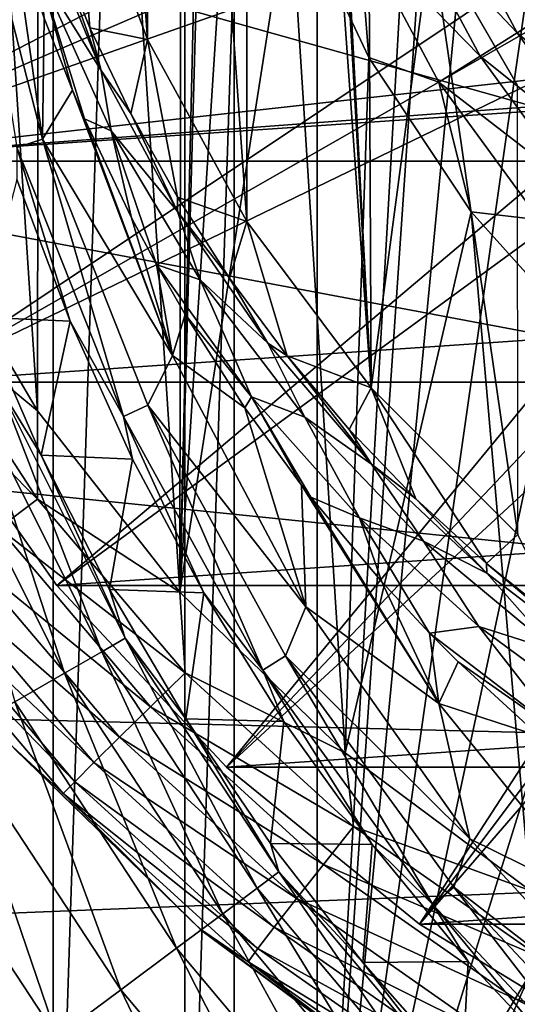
# Model space of a CAD drawing. Header units: millimetres. Extents: x -60 to 60, y -60 to 60.
# Tile 301 of 367: x 48.86 to 49.93, y -3.4 to -1.27. Entities that reach past the tile are written whole.
import ezdxf

# ---------------------------------------------------------------- set-up
doc = ezdxf.new("R2010")
doc.units = ezdxf.units.MM
doc.header["$LTSCALE"] = 81.481481
for name, color, linetype in [('142', 7, 'CONTINUOUS'), ('144', 7, 'CONTINUOUS'), ('184', 7, 'CONTINUOUS'), ('186', 7, 'CONTINUOUS'), ('191', 7, 'CONTINUOUS'), ('193', 7, 'CONTINUOUS'), ('209', 7, 'CONTINUOUS'), ('229', 7, 'CONTINUOUS'), ('233', 7, 'CONTINUOUS'), ('236', 7, 'CONTINUOUS'), ('239', 7, 'CONTINUOUS'), ('241', 7, 'CONTINUOUS'), ('3', 7, 'CONTINUOUS'), ('325', 7, 'CONTINUOUS'), ('328', 7, 'CONTINUOUS'), ('329', 7, 'CONTINUOUS'), ('87', 7, 'CONTINUOUS')]:
    doc.layers.add(name, color=color, linetype=linetype)

msp = doc.modelspace()

# ---------------------------------------------------------------- linework, layer by layer
at = {"layer": '142', "color": 7, "linetype": 'Continuous', "true_color": 0xf5f5f5}
for points in [[(49.1326, 1.3095, 16.8), (49.3482, -1.7042, 16.8), (49.3482, 1.7042, 16.8), (49.1326, 1.3095, 16.8)], [(49.3482, 1.7042, 16.8), (49.6177, -2.0643, 16.8), (49.5, 0, 16.8), (49.3482, 1.7042, 16.8)], [(49.3482, -1.7042, 16.8), (49.6177, -2.0643, 16.8), (49.3482, 1.7042, 16.8), (49.3482, -1.7042, 16.8)], [(48.9755, 0.8881, 16.8), (49.1326, -1.3095, 16.8), (49.1326, 1.3095, 16.8), (48.9755, 0.8881, 16.8)], [(49.1326, -1.3095, 16.8), (49.3482, -1.7042, 16.8), (49.1326, 1.3095, 16.8), (49.1326, -1.3095, 16.8)], [(48.9755, -0.8881, 16.8), (49.1326, -1.3095, 16.8), (48.9755, 0.8881, 16.8), (48.9755, -0.8881, 16.8)], [(49.5, 0, 16.8), (49.6177, -2.0643, 16.8), (49.5279, -0.3726, 16.8), (49.5, 0, 16.8)], [(49.5279, -0.3726, 16.8), (49.6177, -2.0643, 16.8), (49.6111, -0.7369, 16.8), (49.5279, -0.3726, 16.8)], [(49.6111, -0.7369, 16.8), (49.6177, -2.0643, 16.8), (49.7476, -1.0847, 16.8), (49.6111, -0.7369, 16.8)], [(49.6177, -2.0643, 16.8), (49.9357, -2.3823, 16.8), (49.7476, -1.0847, 16.8), (49.6177, -2.0643, 16.8)], [(49.7476, -1.0847, 16.8), (49.9357, -2.3823, 16.8), (49.9344, -1.4083, 16.8), (49.7476, -1.0847, 16.8)]]:
    msp.add_3dface(points, dxfattribs=at)
at = {"layer": '144', "color": 7, "linetype": 'Continuous', "true_color": 0xf5f5f5}
for points in [[(49.0074, -1.284, 13.816), (48.9755, -0.8881, 16.8), (48.9317, -1.0953, 13.7734), (49.0074, -1.284, 13.816)], [(49.1326, -1.3095, 16.8), (48.9755, -0.8881, 16.8), (49.0074, -1.284, 13.816), (49.1326, -1.3095, 16.8)], [(49.0961, -1.47, 13.8624), (49.1326, -1.3095, 16.8), (49.0074, -1.284, 13.816), (49.0961, -1.47, 13.8624)], [(49.1973, -1.6515, 13.9113), (49.1326, -1.3095, 16.8), (49.0961, -1.47, 13.8624), (49.1973, -1.6515, 13.9113)], [(49.3482, -1.7042, 16.8), (49.1326, -1.3095, 16.8), (49.1973, -1.6515, 13.9113), (49.3482, -1.7042, 16.8)], [(49.3105, -1.827, 13.9618), (49.3482, -1.7042, 16.8), (49.1973, -1.6515, 13.9113), (49.3105, -1.827, 13.9618)], [(49.435, -1.995, 14.0128), (49.3482, -1.7042, 16.8), (49.3105, -1.827, 13.9618), (49.435, -1.995, 14.0128)], [(49.6177, -2.0643, 16.8), (49.3482, -1.7042, 16.8), (49.435, -1.995, 14.0128), (49.6177, -2.0643, 16.8)], [(49.5698, -2.1546, 14.0634), (49.6177, -2.0643, 16.8), (49.435, -1.995, 14.0128), (49.5698, -2.1546, 14.0634)], [(49.7142, -2.3048, 14.1131), (49.6177, -2.0643, 16.8), (49.5698, -2.1546, 14.0634), (49.7142, -2.3048, 14.1131)], [(49.8674, -2.445, 14.1612), (49.6177, -2.0643, 16.8), (49.7142, -2.3048, 14.1131), (49.8674, -2.445, 14.1612)], [(49.9357, -2.3823, 16.8), (49.6177, -2.0643, 16.8), (49.8674, -2.445, 14.1612), (49.9357, -2.3823, 16.8)], [(50.0284, -2.5746, 14.2073), (49.9357, -2.3823, 16.8), (49.8674, -2.445, 14.1612), (50.0284, -2.5746, 14.2073)]]:
    msp.add_3dface(points, dxfattribs=at)
at = {"layer": '184', "color": 7, "linetype": 'Continuous', "true_color": 0xf5f5f5}
for points in [[(48.8491, -1.6127, 13.0175), (48.7723, -1.9114, 2.9825), (48.9648, -1.92, 13.0175), (48.8491, -1.6127, 13.0175)], [(48.7723, -1.9114, 2.9825), (48.9019, -2.2108, 2.9825), (48.9648, -1.92, 13.0175), (48.7723, -1.9114, 2.9825)], [(48.9648, -1.92, 13.0175), (48.9019, -2.2108, 2.9825), (49.1003, -2.219, 13.0175), (48.9648, -1.92, 13.0175)], [(48.9019, -2.2108, 2.9825), (49.0499, -2.5014, 2.9825), (49.1003, -2.219, 13.0175), (48.9019, -2.2108, 2.9825)], [(49.1003, -2.219, 13.0175), (49.0499, -2.5014, 2.9825), (49.255, -2.5086, 13.0175), (49.1003, -2.219, 13.0175)], [(49.0499, -2.5014, 2.9825), (49.216, -2.7822, 2.9825), (49.255, -2.5086, 13.0175), (49.0499, -2.5014, 2.9825)], [(49.255, -2.5086, 13.0175), (49.216, -2.7822, 2.9825), (49.4284, -2.7874, 13.0175), (49.255, -2.5086, 13.0175)], [(49.216, -2.7822, 2.9825), (49.3993, -3.052, 2.9825), (49.4284, -2.7874, 13.0175), (49.216, -2.7822, 2.9825)], [(49.4284, -2.7874, 13.0175), (49.3993, -3.052, 2.9825), (49.6196, -3.0542, 13.0175), (49.4284, -2.7874, 13.0175)], [(49.3993, -3.052, 2.9825), (49.5993, -3.3097, 2.9825), (49.6196, -3.0542, 13.0175), (49.3993, -3.052, 2.9825)], [(49.6196, -3.0542, 13.0175), (49.5993, -3.3097, 2.9825), (49.8279, -3.308, 13.0175), (49.6196, -3.0542, 13.0175)], [(49.5993, -3.3097, 2.9825), (49.815, -3.5544, 2.9825), (49.8279, -3.308, 13.0175), (49.5993, -3.3097, 2.9825)], [(49.8279, -3.308, 13.0175), (49.815, -3.5544, 2.9825), (50.0523, -3.5477, 13.0175), (49.8279, -3.308, 13.0175)]]:
    msp.add_3dface(points, dxfattribs=at)
at = {"layer": '186', "color": 7, "linetype": 'Continuous', "true_color": 0xf5f5f5}
for points in [[(48.9019, -2.2108, 2.9825), (48.7723, -1.9114, 2.9825), (48.8122, -2.0652, 2.7911), (48.9019, -2.2108, 2.9825)], [(48.7583, -2.0885, 2.6061), (49.0335, -2.6365, 2.6061), (48.8122, -2.0652, 2.7911), (48.7583, -2.0885, 2.6061)], [(48.8122, -2.0652, 2.7911), (49.0335, -2.6365, 2.6061), (49.0844, -2.6071, 2.7911), (48.8122, -2.0652, 2.7911)], [(48.9019, -2.2108, 2.9825), (48.8122, -2.0652, 2.7911), (49.0844, -2.6071, 2.7911), (48.9019, -2.2108, 2.9825)], [(48.6725, -2.1255, 2.436), (48.9526, -2.6832, 2.436), (48.7583, -2.0885, 2.6061), (48.6725, -2.1255, 2.436)], [(48.7583, -2.0885, 2.6061), (48.9526, -2.6832, 2.436), (49.0335, -2.6365, 2.6061), (48.7583, -2.0885, 2.6061)], [(48.6725, -2.1255, 2.436), (48.8448, -2.7454, 2.2872), (48.9526, -2.6832, 2.436), (48.6725, -2.1255, 2.436)], [(49.0499, -2.5014, 2.9825), (48.9019, -2.2108, 2.9825), (49.0844, -2.6071, 2.7911), (49.0499, -2.5014, 2.9825)], [(49.216, -2.7822, 2.9825), (49.0499, -2.5014, 2.9825), (49.0844, -2.6071, 2.7911), (49.216, -2.7822, 2.9825)], [(49.0335, -2.6365, 2.6061), (49.3704, -3.1488, 2.6061), (49.0844, -2.6071, 2.7911), (49.0335, -2.6365, 2.6061)], [(49.0844, -2.6071, 2.7911), (49.3704, -3.1488, 2.6061), (49.4176, -3.1137, 2.7911), (49.0844, -2.6071, 2.7911)], [(49.216, -2.7822, 2.9825), (49.0844, -2.6071, 2.7911), (49.4176, -3.1137, 2.7911), (49.216, -2.7822, 2.9825)], [(48.9526, -2.6832, 2.436), (49.2955, -3.2046, 2.436), (49.0335, -2.6365, 2.6061), (48.9526, -2.6832, 2.436)], [(49.0335, -2.6365, 2.6061), (49.2955, -3.2046, 2.436), (49.3704, -3.1488, 2.6061), (49.0335, -2.6365, 2.6061)], [(48.8448, -2.7454, 2.2872), (49.1957, -3.2789, 2.2872), (48.9526, -2.6832, 2.436), (48.8448, -2.7454, 2.2872)], [(48.9526, -2.6832, 2.436), (49.1957, -3.2789, 2.2872), (49.2955, -3.2046, 2.436), (48.9526, -2.6832, 2.436)], [(48.7141, -2.8209, 2.1651), (49.0746, -3.369, 2.1651), (48.8448, -2.7454, 2.2872), (48.7141, -2.8209, 2.1651)], [(48.8448, -2.7454, 2.2872), (49.0746, -3.369, 2.1651), (49.1957, -3.2789, 2.2872), (48.8448, -2.7454, 2.2872)], [(49.3993, -3.052, 2.9825), (49.216, -2.7822, 2.9825), (49.4176, -3.1137, 2.7911), (49.3993, -3.052, 2.9825)], [(48.5655, -2.9067, 2.0745), (48.937, -3.4715, 2.0745), (48.7141, -2.8209, 2.1651), (48.5655, -2.9067, 2.0745)], [(48.7141, -2.8209, 2.1651), (48.937, -3.4715, 2.0745), (49.0746, -3.369, 2.1651), (48.7141, -2.8209, 2.1651)], [(48.5655, -2.9067, 2.0745), (48.7879, -3.5825, 2.0188), (48.937, -3.4715, 2.0745), (48.5655, -2.9067, 2.0745)], [(49.5993, -3.3097, 2.9825), (49.3993, -3.052, 2.9825), (49.4176, -3.1137, 2.7911), (49.5993, -3.3097, 2.9825)], [(49.3704, -3.1488, 2.6061), (49.7646, -3.6185, 2.6061), (49.4176, -3.1137, 2.7911), (49.3704, -3.1488, 2.6061)], [(49.4176, -3.1137, 2.7911), (49.7646, -3.6185, 2.6061), (49.8073, -3.5782, 2.7911), (49.4176, -3.1137, 2.7911)], [(49.5993, -3.3097, 2.9825), (49.4176, -3.1137, 2.7911), (49.8073, -3.5782, 2.7911), (49.5993, -3.3097, 2.9825)], [(49.2955, -3.2046, 2.436), (49.6967, -3.6826, 2.436), (49.3704, -3.1488, 2.6061), (49.2955, -3.2046, 2.436)], [(49.3704, -3.1488, 2.6061), (49.6967, -3.6826, 2.436), (49.7646, -3.6185, 2.6061), (49.3704, -3.1488, 2.6061)], [(49.1957, -3.2789, 2.2872), (49.6061, -3.768, 2.2872), (49.2955, -3.2046, 2.436), (49.1957, -3.2789, 2.2872)], [(49.2955, -3.2046, 2.436), (49.6061, -3.768, 2.2872), (49.6967, -3.6826, 2.436), (49.2955, -3.2046, 2.436)], [(49.0746, -3.369, 2.1651), (49.4964, -3.8716, 2.1651), (49.1957, -3.2789, 2.2872), (49.0746, -3.369, 2.1651)], [(49.1957, -3.2789, 2.2872), (49.4964, -3.8716, 2.1651), (49.6061, -3.768, 2.2872), (49.1957, -3.2789, 2.2872)], [(49.815, -3.5544, 2.9825), (49.5993, -3.3097, 2.9825), (49.8073, -3.5782, 2.7911), (49.815, -3.5544, 2.9825)], [(48.937, -3.4715, 2.0745), (49.3715, -3.9893, 2.0745), (49.0746, -3.369, 2.1651), (48.937, -3.4715, 2.0745)], [(49.0746, -3.369, 2.1651), (49.3715, -3.9893, 2.0745), (49.4964, -3.8716, 2.1651), (49.0746, -3.369, 2.1651)]]:
    msp.add_3dface(points, dxfattribs=at)
at = {"layer": '191', "color": 7, "linetype": 'Continuous', "true_color": 0xf5f5f5}
for points in [[(48.9051, -1.5255, 13.3939), (48.8368, -1.0439, 13.5121), (48.751, -0.925, 13.3939), (48.9051, -1.5255, 13.3939)], [(48.9051, -1.5255, 13.3939), (48.751, -0.925, 13.3939), (48.8492, -1.5436, 13.2089), (48.9051, -1.5255, 13.3939)], [(48.9088, -1.263, 13.5411), (48.8368, -1.0439, 13.5121), (48.9051, -1.5255, 13.3939), (48.9088, -1.263, 13.5411)], [(48.9696, -1.4196, 13.564), (48.9088, -1.263, 13.5411), (48.9051, -1.5255, 13.3939), (48.9696, -1.4196, 13.564)], [(49.1866, -1.9943, 13.564), (48.9696, -1.4196, 13.564), (48.9051, -1.5255, 13.3939), (49.1866, -1.9943, 13.564)], [(48.9696, -1.4196, 13.564), (49.1866, -1.9943, 13.564), (48.9958, -1.4813, 13.5734), (48.9696, -1.4196, 13.564)], [(48.9958, -1.4813, 13.5734), (49.1866, -1.9943, 13.564), (49.0978, -1.6961, 13.6082), (48.9958, -1.4813, 13.5734)], [(49.0802, -2.1269, 13.2089), (48.9051, -1.5255, 13.3939), (48.8492, -1.5436, 13.2089), (49.0802, -2.1269, 13.2089)], [(49.1333, -2.1018, 13.3939), (49.1866, -1.9943, 13.564), (48.9051, -1.5255, 13.3939), (49.1333, -2.1018, 13.3939)], [(49.1333, -2.1018, 13.3939), (48.9051, -1.5255, 13.3939), (49.0802, -2.1269, 13.2089), (49.1333, -2.1018, 13.3939)], [(48.8491, -1.6127, 13.0175), (48.9648, -1.92, 13.0175), (48.8492, -1.5436, 13.2089), (48.8491, -1.6127, 13.0175)], [(48.9648, -1.92, 13.0175), (49.0802, -2.1269, 13.2089), (48.8492, -1.5436, 13.2089), (48.9648, -1.92, 13.0175)], [(49.0978, -1.6961, 13.6082), (49.1866, -1.9943, 13.564), (49.1517, -1.7971, 13.6254), (49.0978, -1.6961, 13.6082)], [(49.1517, -1.7971, 13.6254), (49.1866, -1.9943, 13.564), (49.214, -1.9055, 13.6444), (49.1517, -1.7971, 13.6254)], [(48.9648, -1.92, 13.0175), (49.1003, -2.219, 13.0175), (49.0802, -2.1269, 13.2089), (48.9648, -1.92, 13.0175)], [(49.214, -1.9055, 13.6444), (49.1866, -1.9943, 13.564), (49.3438, -2.1077, 13.6811), (49.214, -1.9055, 13.6444)], [(49.4757, -2.5388, 13.564), (49.1866, -1.9943, 13.564), (49.1333, -2.1018, 13.3939), (49.4757, -2.5388, 13.564)], [(49.1866, -1.9943, 13.564), (49.4757, -2.5388, 13.564), (49.3438, -2.1077, 13.6811), (49.1866, -1.9943, 13.564)], [(49.3824, -2.6766, 13.2089), (49.1333, -2.1018, 13.3939), (49.0802, -2.1269, 13.2089), (49.3824, -2.6766, 13.2089)], [(49.432, -2.6451, 13.3939), (49.4757, -2.5388, 13.564), (49.1333, -2.1018, 13.3939), (49.432, -2.6451, 13.3939)], [(49.432, -2.6451, 13.3939), (49.1333, -2.1018, 13.3939), (49.3824, -2.6766, 13.2089), (49.432, -2.6451, 13.3939)], [(49.3438, -2.1077, 13.6811), (49.4757, -2.5388, 13.564), (49.4661, -2.2753, 13.7128), (49.3438, -2.1077, 13.6811)], [(49.1003, -2.219, 13.0175), (49.255, -2.5086, 13.0175), (49.0802, -2.1269, 13.2089), (49.1003, -2.219, 13.0175)], [(49.255, -2.5086, 13.0175), (49.3824, -2.6766, 13.2089), (49.0802, -2.1269, 13.2089), (49.255, -2.5086, 13.0175)], [(49.4661, -2.2753, 13.7128), (49.4757, -2.5388, 13.564), (49.7644, -2.7483, 13.7128), (49.4661, -2.2753, 13.7128)], [(49.4661, -2.2753, 13.7128), (49.7644, -2.7483, 13.7128), (49.4863, -2.3012, 13.7178), (49.4661, -2.2753, 13.7128)], [(49.4863, -2.3012, 13.7178), (49.7644, -2.7483, 13.7128), (49.6407, -2.4849, 13.7537), (49.4863, -2.3012, 13.7178)], [(49.6407, -2.4849, 13.7537), (49.7644, -2.7483, 13.7128), (49.7442, -2.5959, 13.7759), (49.6407, -2.4849, 13.7537)], [(49.255, -2.5086, 13.0175), (49.4284, -2.7874, 13.0175), (49.3824, -2.6766, 13.2089), (49.255, -2.5086, 13.0175)], [(49.8316, -3.0422, 13.564), (49.4757, -2.5388, 13.564), (49.432, -2.6451, 13.3939), (49.8316, -3.0422, 13.564)], [(49.4757, -2.5388, 13.564), (49.8316, -3.0422, 13.564), (49.7644, -2.7483, 13.7128), (49.4757, -2.5388, 13.564)], [(49.7442, -2.5959, 13.7759), (49.7644, -2.7483, 13.7128), (49.806, -2.658, 13.7884), (49.7442, -2.5959, 13.7759)], [(49.7511, -3.1841, 13.2089), (49.432, -2.6451, 13.3939), (49.3824, -2.6766, 13.2089), (49.7511, -3.1841, 13.2089)], [(49.7964, -3.1466, 13.3939), (49.8316, -3.0422, 13.564), (49.432, -2.6451, 13.3939), (49.7964, -3.1466, 13.3939)], [(49.7964, -3.1466, 13.3939), (49.432, -2.6451, 13.3939), (49.7511, -3.1841, 13.2089), (49.7964, -3.1466, 13.3939)], [(49.806, -2.658, 13.7884), (49.7644, -2.7483, 13.7128), (49.9813, -2.8198, 13.8214), (49.806, -2.658, 13.7884)], [(49.4284, -2.7874, 13.0175), (49.6196, -3.0542, 13.0175), (49.3824, -2.6766, 13.2089), (49.4284, -2.7874, 13.0175)], [(49.6196, -3.0542, 13.0175), (49.7511, -3.1841, 13.2089), (49.3824, -2.6766, 13.2089), (49.6196, -3.0542, 13.0175)], [(49.7644, -2.7483, 13.7128), (49.8316, -3.0422, 13.564), (50.1166, -3.183, 13.7128), (49.7644, -2.7483, 13.7128)], [(49.7644, -2.7483, 13.7128), (50.1166, -3.183, 13.7128), (49.9813, -2.8198, 13.8214), (49.7644, -2.7483, 13.7128)], [(50.2486, -3.4962, 13.564), (49.8316, -3.0422, 13.564), (49.7964, -3.1466, 13.3939), (50.2486, -3.4962, 13.564)], [(49.8316, -3.0422, 13.564), (50.2486, -3.4962, 13.564), (50.1166, -3.183, 13.7128), (49.8316, -3.0422, 13.564)], [(49.6196, -3.0542, 13.0175), (49.8279, -3.308, 13.0175), (49.7511, -3.1841, 13.2089), (49.6196, -3.0542, 13.0175)], [(50.1805, -3.6414, 13.2089), (49.7964, -3.1466, 13.3939), (49.7511, -3.1841, 13.2089), (50.1805, -3.6414, 13.2089)], [(50.2207, -3.5985, 13.3939), (50.2486, -3.4962, 13.564), (49.7964, -3.1466, 13.3939), (50.2207, -3.5985, 13.3939)], [(50.2207, -3.5985, 13.3939), (49.7964, -3.1466, 13.3939), (50.1805, -3.6414, 13.2089), (50.2207, -3.5985, 13.3939)], [(50.0523, -3.5477, 13.0175), (50.1805, -3.6414, 13.2089), (49.7511, -3.1841, 13.2089), (50.0523, -3.5477, 13.0175)], [(49.8279, -3.308, 13.0175), (50.0523, -3.5477, 13.0175), (49.7511, -3.1841, 13.2089), (49.8279, -3.308, 13.0175)]]:
    msp.add_3dface(points, dxfattribs=at)
at = {"layer": '193', "color": 7, "linetype": 'Continuous', "true_color": 0xf5f5f5}
for points in [[(48.8997, -1.0523, 13.6535), (48.8973, -1.1601, 13.5689), (49.0322, -1.3766, 13.7265), (48.8997, -1.0523, 13.6535)], [(48.9317, -1.0953, 13.7734), (48.8997, -1.0523, 13.6535), (49.0322, -1.3766, 13.7265), (48.9317, -1.0953, 13.7734)], [(49.0074, -1.284, 13.816), (48.9317, -1.0953, 13.7734), (49.0322, -1.3766, 13.7265), (49.0074, -1.284, 13.816)], [(48.8973, -1.1601, 13.5689), (48.9958, -1.4813, 13.5734), (49.0535, -1.5073, 13.65), (48.8973, -1.1601, 13.5689)], [(48.9696, -1.4196, 13.564), (48.9958, -1.4813, 13.5734), (48.8973, -1.1601, 13.5689), (48.9696, -1.4196, 13.564)], [(48.9088, -1.263, 13.5411), (48.9696, -1.4196, 13.564), (48.8973, -1.1601, 13.5689), (48.9088, -1.263, 13.5411)], [(48.8973, -1.1601, 13.5689), (49.0535, -1.5073, 13.65), (49.0322, -1.3766, 13.7265), (48.8973, -1.1601, 13.5689)], [(49.0961, -1.47, 13.8624), (49.0074, -1.284, 13.816), (49.0322, -1.3766, 13.7265), (49.0961, -1.47, 13.8624)], [(49.0322, -1.3766, 13.7265), (49.0535, -1.5073, 13.65), (49.1975, -1.6824, 13.8069), (49.0322, -1.3766, 13.7265)], [(49.0961, -1.47, 13.8624), (49.0322, -1.3766, 13.7265), (49.1975, -1.6824, 13.8069), (49.0961, -1.47, 13.8624)], [(49.1973, -1.6515, 13.9113), (49.0961, -1.47, 13.8624), (49.1975, -1.6824, 13.8069), (49.1973, -1.6515, 13.9113)], [(48.9958, -1.4813, 13.5734), (49.0978, -1.6961, 13.6082), (49.0535, -1.5073, 13.65), (48.9958, -1.4813, 13.5734)], [(49.0978, -1.6961, 13.6082), (49.1517, -1.7971, 13.6254), (49.0535, -1.5073, 13.65), (49.0978, -1.6961, 13.6082)], [(49.0535, -1.5073, 13.65), (49.1517, -1.7971, 13.6254), (49.2464, -1.8308, 13.7378), (49.0535, -1.5073, 13.65)], [(49.0535, -1.5073, 13.65), (49.2464, -1.8308, 13.7378), (49.1975, -1.6824, 13.8069), (49.0535, -1.5073, 13.65)], [(49.3105, -1.827, 13.9618), (49.1973, -1.6515, 13.9113), (49.1975, -1.6824, 13.8069), (49.3105, -1.827, 13.9618)], [(49.1975, -1.6824, 13.8069), (49.2464, -1.8308, 13.7378), (49.3935, -1.9676, 13.8904), (49.1975, -1.6824, 13.8069)], [(49.3105, -1.827, 13.9618), (49.1975, -1.6824, 13.8069), (49.3935, -1.9676, 13.8904), (49.3105, -1.827, 13.9618)], [(49.1517, -1.7971, 13.6254), (49.3581, -2.0843, 13.7082), (49.2464, -1.8308, 13.7378), (49.1517, -1.7971, 13.6254)], [(49.1517, -1.7971, 13.6254), (49.214, -1.9055, 13.6444), (49.3581, -2.0843, 13.7082), (49.1517, -1.7971, 13.6254)], [(49.2464, -1.8308, 13.7378), (49.3581, -2.0843, 13.7082), (49.4733, -2.1281, 13.8274), (49.2464, -1.8308, 13.7378)], [(49.2464, -1.8308, 13.7378), (49.4733, -2.1281, 13.8274), (49.3935, -1.9676, 13.8904), (49.2464, -1.8308, 13.7378)], [(49.435, -1.995, 14.0128), (49.3105, -1.827, 13.9618), (49.3935, -1.9676, 13.8904), (49.435, -1.995, 14.0128)], [(49.214, -1.9055, 13.6444), (49.3438, -2.1077, 13.6811), (49.3581, -2.0843, 13.7082), (49.214, -1.9055, 13.6444)], [(49.3935, -1.9676, 13.8904), (49.4733, -2.1281, 13.8274), (49.6179, -2.2297, 13.9737), (49.3935, -1.9676, 13.8904)], [(49.435, -1.995, 14.0128), (49.3935, -1.9676, 13.8904), (49.6179, -2.2297, 13.9737), (49.435, -1.995, 14.0128)], [(49.5698, -2.1546, 14.0634), (49.435, -1.995, 14.0128), (49.6179, -2.2297, 13.9737), (49.5698, -2.1546, 14.0634)], [(49.3438, -2.1077, 13.6811), (49.4661, -2.2753, 13.7128), (49.3581, -2.0843, 13.7082), (49.3438, -2.1077, 13.6811)], [(49.3581, -2.0843, 13.7082), (49.4863, -2.3012, 13.7178), (49.5919, -2.3464, 13.7903), (49.3581, -2.0843, 13.7082)], [(49.3581, -2.0843, 13.7082), (49.5919, -2.3464, 13.7903), (49.4733, -2.1281, 13.8274), (49.3581, -2.0843, 13.7082)], [(49.4661, -2.2753, 13.7128), (49.4863, -2.3012, 13.7178), (49.3581, -2.0843, 13.7082), (49.4661, -2.2753, 13.7128)], [(49.4733, -2.1281, 13.8274), (49.5919, -2.3464, 13.7903), (49.7311, -2.3969, 13.9151), (49.4733, -2.1281, 13.8274)], [(49.4733, -2.1281, 13.8274), (49.7311, -2.3969, 13.9151), (49.6179, -2.2297, 13.9737), (49.4733, -2.1281, 13.8274)], [(49.7142, -2.3048, 14.1131), (49.5698, -2.1546, 14.0634), (49.6179, -2.2297, 13.9737), (49.7142, -2.3048, 14.1131)], [(49.6179, -2.2297, 13.9737), (49.7311, -2.3969, 13.9151), (49.8683, -2.4665, 14.0541), (49.6179, -2.2297, 13.9737)], [(49.7142, -2.3048, 14.1131), (49.6179, -2.2297, 13.9737), (49.8683, -2.4665, 14.0541), (49.7142, -2.3048, 14.1131)], [(49.4863, -2.3012, 13.7178), (49.6407, -2.4849, 13.7537), (49.5919, -2.3464, 13.7903), (49.4863, -2.3012, 13.7178)], [(49.8674, -2.445, 14.1612), (49.7142, -2.3048, 14.1131), (49.8683, -2.4665, 14.0541), (49.8674, -2.445, 14.1612)], [(49.5919, -2.3464, 13.7903), (49.7442, -2.5959, 13.7759), (49.8506, -2.5818, 13.8692), (49.5919, -2.3464, 13.7903)], [(49.6407, -2.4849, 13.7537), (49.7442, -2.5959, 13.7759), (49.5919, -2.3464, 13.7903), (49.6407, -2.4849, 13.7537)], [(49.5919, -2.3464, 13.7903), (49.8506, -2.5818, 13.8692), (49.7311, -2.3969, 13.9151), (49.5919, -2.3464, 13.7903)], [(49.7311, -2.3969, 13.9151), (49.8506, -2.5818, 13.8692), (50.0168, -2.6345, 13.9981), (49.7311, -2.3969, 13.9151)], [(49.7311, -2.3969, 13.9151), (50.0168, -2.6345, 13.9981), (49.8683, -2.4665, 14.0541), (49.7311, -2.3969, 13.9151)], [(49.8674, -2.445, 14.1612), (49.8683, -2.4665, 14.0541), (50.1422, -2.6757, 14.1294), (49.8674, -2.445, 14.1612)], [(50.0284, -2.5746, 14.2073), (49.8674, -2.445, 14.1612), (50.1422, -2.6757, 14.1294), (50.0284, -2.5746, 14.2073)], [(49.8683, -2.4665, 14.0541), (50.0168, -2.6345, 13.9981), (50.1422, -2.6757, 14.1294), (49.8683, -2.4665, 14.0541)], [(49.7442, -2.5959, 13.7759), (50.0366, -2.8201, 13.8532), (49.8506, -2.5818, 13.8692), (49.7442, -2.5959, 13.7759)], [(49.8506, -2.5818, 13.8692), (50.1314, -2.7886, 13.9428), (50.0168, -2.6345, 13.9981), (49.8506, -2.5818, 13.8692)], [(49.8506, -2.5818, 13.8692), (50.0366, -2.8201, 13.8532), (50.1314, -2.7886, 13.9428), (49.8506, -2.5818, 13.8692)], [(49.7442, -2.5959, 13.7759), (49.806, -2.658, 13.7884), (50.0366, -2.8201, 13.8532), (49.7442, -2.5959, 13.7759)], [(49.806, -2.658, 13.7884), (49.9813, -2.8198, 13.8214), (50.0366, -2.8201, 13.8532), (49.806, -2.658, 13.7884)]]:
    msp.add_3dface(points, dxfattribs=at)
at = {"layer": '209', "color": 151, "linetype": 'Continuous', "true_color": 0x7dbfed}
for points in [[(47.7624, 31.017, 28.5), (49.3203, -28.4747, 28.5), (49.3203, 28.4747, 28.5), (47.7624, 31.017, 28.5)], [(47.7624, -31.017, 28.5), (49.3203, -28.4747, 28.5), (47.7624, 31.017, 28.5), (47.7624, -31.017, 28.5)], [(49.3203, -28.4747, 28.5), (50.7429, -25.8545, 28.5), (49.3203, 28.4747, 28.5), (49.3203, -28.4747, 28.5)], [(50.7429, -25.8545, 28.5), (50.4, 0, 28.5), (49.3203, 28.4747, 28.5), (50.7429, -25.8545, 28.5)]]:
    msp.add_3dface(points, dxfattribs=at)
at = {"layer": '229', "color": 151, "linetype": 'Continuous', "true_color": 0x7dbfed}
for points in [[(48.9277, -4.3483, 17.3), (49.2134, 4.3764, 17.3), (49.2134, -4.3764, 17.3), (48.9277, -4.3483, 17.3)], [(48.9277, 4.3483, 17.3), (49.2134, 4.3764, 17.3), (48.9277, -4.3483, 17.3), (48.9277, 4.3483, 17.3)], [(49.2134, -4.3764, 17.3), (49.5, 4.3858, 17.3), (49.5, -4.3858, 17.3), (49.2134, -4.3764, 17.3)], [(49.2134, 4.3764, 17.3), (49.5, 4.3858, 17.3), (49.2134, -4.3764, 17.3), (49.2134, 4.3764, 17.3)], [(49.5, -4.3858, 17.3), (49.5, 4.3858, 17.3), (49.75, 0, 17.3), (49.5, -4.3858, 17.3)], [(48.6446, -4.3016, 17.3), (48.9277, 4.3483, 17.3), (48.9277, -4.3483, 17.3), (48.6446, -4.3016, 17.3)], [(48.6446, 4.3016, 17.3), (48.9277, 4.3483, 17.3), (48.6446, -4.3016, 17.3), (48.6446, 4.3016, 17.3)], [(49.7765, -0.3442, 17.3), (49.5, -4.3858, 17.3), (49.75, 0, 17.3), (49.7765, -0.3442, 17.3)], [(49.8553, -0.6803, 17.3), (49.5, -4.3858, 17.3), (49.7765, -0.3442, 17.3), (49.8553, -0.6803, 17.3)], [(49.9846, -1.0004, 17.3), (49.5, -4.3858, 17.3), (49.8553, -0.6803, 17.3), (49.9846, -1.0004, 17.3)], [(50.1614, -1.297, 17.3), (49.5, -4.3858, 17.3), (49.9846, -1.0004, 17.3), (50.1614, -1.297, 17.3)], [(50.3815, -1.563, 17.3), (49.5, -4.3858, 17.3), (50.1614, -1.297, 17.3), (50.3815, -1.563, 17.3)], [(50.6397, -1.7922, 17.3), (49.5, -4.3858, 17.3), (50.3815, -1.563, 17.3), (50.6397, -1.7922, 17.3)], [(50.9298, -1.9792, 17.3), (49.5, -4.3858, 17.3), (50.6397, -1.7922, 17.3), (50.9298, -1.9792, 17.3)], [(51.2452, -2.1196, 17.3), (49.5, -4.3858, 17.3), (50.9298, -1.9792, 17.3), (51.2452, -2.1196, 17.3)], [(51.5784, -2.2101, 17.3), (49.5, -4.3858, 17.3), (51.2452, -2.1196, 17.3), (51.5784, -2.2101, 17.3)], [(51.9215, -2.2486, 17.3), (49.5, -4.3858, 17.3), (51.5784, -2.2101, 17.3), (51.9215, -2.2486, 17.3)], [(54.9088, -4.3858, 17.3), (49.5, -4.3858, 17.3), (51.9215, -2.2486, 17.3), (54.9088, -4.3858, 17.3)]]:
    msp.add_3dface(points, dxfattribs=at)
at = {"layer": '233', "color": 151, "linetype": 'Continuous', "true_color": 0x7dbfed}
for points in [[(49.2456, -3.2366, 22.5601), (48.846, -2.8486, 21.5571), (48.8396, -2.8415, 22.5538), (49.2456, -3.2366, 22.5601)], [(49.2534, -3.2432, 21.5571), (48.846, -2.8486, 21.5571), (49.2456, -3.2366, 22.5601), (49.2534, -3.2432, 21.5571)], [(49.7005, -3.5742, 22.5671), (49.2534, -3.2432, 21.5571), (49.2456, -3.2366, 22.5601), (49.7005, -3.5742, 22.5671)], [(49.7097, -3.5801, 21.5571), (49.2534, -3.2432, 21.5571), (49.7005, -3.5742, 22.5671), (49.7097, -3.5801, 21.5571)]]:
    msp.add_3dface(points, dxfattribs=at)
at = {"layer": '236', "color": 151, "linetype": 'Continuous', "true_color": 0x7dbfed}
for points in [[(48.8995, 2.1221, 23.0485), (49.2092, 2.5145, 23.0539), (49.2027, -2.5072, 23.0538), (48.8995, 2.1221, 23.0485)], [(49.2027, -2.5072, 23.0538), (49.2092, 2.5145, 23.0539), (49.2658, 0.1974, 23.0549), (49.2027, -2.5072, 23.0538)], [(48.6447, 1.6921, 23.044), (48.8995, 2.1221, 23.0485), (48.894, -2.1141, 23.0484), (48.6447, 1.6921, 23.044)], [(48.894, -2.1141, 23.0484), (48.8995, 2.1221, 23.0485), (49.2027, -2.5072, 23.0538), (48.894, -2.1141, 23.0484)], [(48.6403, -1.6834, 23.0439), (48.6447, 1.6921, 23.044), (48.894, -2.1141, 23.0484), (48.6403, -1.6834, 23.0439)], [(49.2663, -0.2041, 23.0549), (49.2027, -2.5072, 23.0538), (49.2658, 0.1974, 23.0549), (49.2663, -0.2041, 23.0549)], [(49.3252, -0.6012, 23.0559), (49.2027, -2.5072, 23.0538), (49.2663, -0.2041, 23.0549), (49.3252, -0.6012, 23.0559)], [(49.4413, -0.9854, 23.0579), (49.2027, -2.5072, 23.0538), (49.3252, -0.6012, 23.0559), (49.4413, -0.9854, 23.0579)], [(49.5609, -2.8558, 23.06), (49.2027, -2.5072, 23.0538), (49.4413, -0.9854, 23.0579), (49.5609, -2.8558, 23.06)], [(49.6122, -1.3487, 23.0609), (49.5609, -2.8558, 23.06), (49.4413, -0.9854, 23.0579), (49.6122, -1.3487, 23.0609)], [(49.8341, -1.6833, 23.0648), (49.5609, -2.8558, 23.06), (49.6122, -1.3487, 23.0609), (49.8341, -1.6833, 23.0648)], [(49.9623, -3.1537, 23.067), (49.5609, -2.8558, 23.06), (49.8341, -1.6833, 23.0648), (49.9623, -3.1537, 23.067)], [(50.1023, -1.9819, 23.0695), (49.9623, -3.1537, 23.067), (49.8341, -1.6833, 23.0648), (50.1023, -1.9819, 23.0695)]]:
    msp.add_3dface(points, dxfattribs=at)
at = {"layer": '239', "color": 151, "linetype": 'Continuous', "true_color": 0x7dbfed}
for points in [[(48.6403, -1.6834, 23.0439), (48.894, -2.1141, 23.0484), (48.6254, -1.8917, 23.0312), (48.6403, -1.6834, 23.0439)], [(48.6254, -1.8917, 23.0312), (48.8944, -2.3059, 23.0359), (48.5339, -1.9435, 22.9926), (48.6254, -1.8917, 23.0312)], [(48.6254, -1.8917, 23.0312), (48.894, -2.1141, 23.0484), (48.8944, -2.3059, 23.0359), (48.6254, -1.8917, 23.0312)], [(48.5339, -1.9435, 22.9926), (48.8944, -2.3059, 23.0359), (48.8103, -2.369, 22.9974), (48.5339, -1.9435, 22.9926)], [(48.894, -2.1141, 23.0484), (49.2027, -2.5072, 23.0538), (48.8944, -2.3059, 23.0359), (48.894, -2.1141, 23.0484)], [(48.8944, -2.3059, 23.0359), (49.2141, -2.6823, 23.0414), (48.8103, -2.369, 22.9974), (48.8944, -2.3059, 23.0359)], [(48.8944, -2.3059, 23.0359), (49.2027, -2.5072, 23.0538), (49.2141, -2.6823, 23.0414), (48.8944, -2.3059, 23.0359)], [(48.8103, -2.369, 22.9974), (49.1387, -2.7558, 23.0031), (48.7352, -2.4257, 22.9364), (48.8103, -2.369, 22.9974)], [(48.8103, -2.369, 22.9974), (49.2141, -2.6823, 23.0414), (49.1387, -2.7558, 23.0031), (48.8103, -2.369, 22.9974)], [(48.7352, -2.4257, 22.9364), (49.0715, -2.8217, 22.9423), (48.6731, -2.473, 22.8561), (48.7352, -2.4257, 22.9364)], [(48.7352, -2.4257, 22.9364), (49.1387, -2.7558, 23.0031), (49.0715, -2.8217, 22.9423), (48.7352, -2.4257, 22.9364)], [(48.6731, -2.473, 22.8561), (49.0159, -2.8767, 22.8621), (48.627, -2.5085, 22.7604), (48.6731, -2.473, 22.8561)], [(48.6731, -2.473, 22.8561), (49.0715, -2.8217, 22.9423), (49.0159, -2.8767, 22.8621), (48.6731, -2.473, 22.8561)], [(48.627, -2.5085, 22.7604), (48.9747, -2.9181, 22.7665), (48.5992, -2.5306, 22.6541), (48.627, -2.5085, 22.7604)], [(48.627, -2.5085, 22.7604), (49.0159, -2.8767, 22.8621), (48.9747, -2.9181, 22.7665), (48.627, -2.5085, 22.7604)], [(49.2027, -2.5072, 23.0538), (49.5609, -2.8558, 23.06), (49.2141, -2.6823, 23.0414), (49.2027, -2.5072, 23.0538)], [(48.5992, -2.5306, 22.6541), (48.9747, -2.9181, 22.7665), (48.95, -2.9438, 22.6603), (48.5992, -2.5306, 22.6541)], [(48.8396, -2.8415, 22.5538), (48.5992, -2.5306, 22.6541), (48.95, -2.9438, 22.6603), (48.8396, -2.8415, 22.5538)], [(49.2141, -2.6823, 23.0414), (49.5792, -3.0149, 23.0478), (49.1387, -2.7558, 23.0031), (49.2141, -2.6823, 23.0414)], [(49.2141, -2.6823, 23.0414), (49.5609, -2.8558, 23.06), (49.5792, -3.0149, 23.0478), (49.2141, -2.6823, 23.0414)], [(49.1387, -2.7558, 23.0031), (49.5138, -3.0975, 23.0097), (49.0715, -2.8217, 22.9423), (49.1387, -2.7558, 23.0031)], [(49.1387, -2.7558, 23.0031), (49.5792, -3.0149, 23.0478), (49.5138, -3.0975, 23.0097), (49.1387, -2.7558, 23.0031)], [(49.0715, -2.8217, 22.9423), (49.4555, -3.1715, 22.949), (49.0159, -2.8767, 22.8621), (49.0715, -2.8217, 22.9423)], [(49.0715, -2.8217, 22.9423), (49.5138, -3.0975, 23.0097), (49.4555, -3.1715, 22.949), (49.0715, -2.8217, 22.9423)], [(49.2456, -3.2366, 22.5601), (48.8396, -2.8415, 22.5538), (48.95, -2.9438, 22.6603), (49.2456, -3.2366, 22.5601)], [(49.5609, -2.8558, 23.06), (49.9623, -3.1537, 23.067), (49.5792, -3.0149, 23.0478), (49.5609, -2.8558, 23.06)], [(49.0159, -2.8767, 22.8621), (49.4075, -3.2334, 22.8689), (48.9747, -2.9181, 22.7665), (49.0159, -2.8767, 22.8621)], [(49.0159, -2.8767, 22.8621), (49.4555, -3.1715, 22.949), (49.4075, -3.2334, 22.8689), (49.0159, -2.8767, 22.8621)], [(48.9747, -2.9181, 22.7665), (49.3719, -3.2799, 22.7734), (48.95, -2.9438, 22.6603), (48.9747, -2.9181, 22.7665)], [(48.9747, -2.9181, 22.7665), (49.4075, -3.2334, 22.8689), (49.3719, -3.2799, 22.7734), (48.9747, -2.9181, 22.7665)], [(48.95, -2.9438, 22.6603), (49.3719, -3.2799, 22.7734), (49.3507, -3.3087, 22.6673), (48.95, -2.9438, 22.6603)], [(49.2456, -3.2366, 22.5601), (48.95, -2.9438, 22.6603), (49.3507, -3.3087, 22.6673), (49.2456, -3.2366, 22.5601)], [(49.5792, -3.0149, 23.0478), (49.9837, -3.2981, 23.0549), (49.5138, -3.0975, 23.0097), (49.5792, -3.0149, 23.0478)], [(49.5792, -3.0149, 23.0478), (49.9623, -3.1537, 23.067), (49.9837, -3.2981, 23.0549), (49.5792, -3.0149, 23.0478)], [(49.5138, -3.0975, 23.0097), (49.9294, -3.3885, 23.0169), (49.4555, -3.1715, 22.949), (49.5138, -3.0975, 23.0097)], [(49.5138, -3.0975, 23.0097), (49.9837, -3.2981, 23.0549), (49.9294, -3.3885, 23.0169), (49.5138, -3.0975, 23.0097)], [(49.4555, -3.1715, 22.949), (49.8811, -3.4695, 22.9564), (49.4075, -3.2334, 22.8689), (49.4555, -3.1715, 22.949)], [(49.4555, -3.1715, 22.949), (49.9294, -3.3885, 23.0169), (49.8811, -3.4695, 22.9564), (49.4555, -3.1715, 22.949)], [(49.7005, -3.5742, 22.5671), (49.2456, -3.2366, 22.5601), (49.3507, -3.3087, 22.6673), (49.7005, -3.5742, 22.5671)], [(49.4075, -3.2334, 22.8689), (49.8413, -3.5372, 22.8765), (49.3719, -3.2799, 22.7734), (49.4075, -3.2334, 22.8689)], [(49.4075, -3.2334, 22.8689), (49.8811, -3.4695, 22.9564), (49.8413, -3.5372, 22.8765), (49.4075, -3.2334, 22.8689)], [(49.3719, -3.2799, 22.7734), (49.812, -3.588, 22.7811), (49.3507, -3.3087, 22.6673), (49.3719, -3.2799, 22.7734)], [(49.3719, -3.2799, 22.7734), (49.8413, -3.5372, 22.8765), (49.812, -3.588, 22.7811), (49.3719, -3.2799, 22.7734)], [(49.9837, -3.2981, 23.0549), (50.4211, -3.5274, 23.0625), (49.9294, -3.3885, 23.0169), (49.9837, -3.2981, 23.0549)], [(49.3507, -3.3087, 22.6673), (49.812, -3.588, 22.7811), (49.7946, -3.6196, 22.675), (49.3507, -3.3087, 22.6673)], [(49.7005, -3.5742, 22.5671), (49.3507, -3.3087, 22.6673), (49.7946, -3.6196, 22.675), (49.7005, -3.5742, 22.5671)], [(49.9294, -3.3885, 23.0169), (50.3787, -3.624, 23.0248), (49.8811, -3.4695, 22.9564), (49.9294, -3.3885, 23.0169)], [(49.9294, -3.3885, 23.0169), (50.4211, -3.5274, 23.0625), (50.3787, -3.624, 23.0248), (49.9294, -3.3885, 23.0169)]]:
    msp.add_3dface(points, dxfattribs=at)
at = {"layer": '241', "color": 151, "linetype": 'Continuous', "true_color": 0x7dbfed}
for points in [[(49.6122, -1.3487, 23.0609), (49.4413, -0.9854, 23.0579), (49.5906, -1.0766, 23.0713), (49.6122, -1.3487, 23.0609)], [(49.7736, -0.9944, 23.1678), (49.9341, -1.2953, 23.171), (49.6871, -1.0334, 23.1082), (49.7736, -0.9944, 23.1678)], [(49.7736, -0.9944, 23.1678), (50.0009, -1.2527, 23.2502), (49.9341, -1.2953, 23.171), (49.7736, -0.9944, 23.1678)], [(49.6871, -1.0334, 23.1082), (49.8539, -1.346, 23.1114), (49.5906, -1.0766, 23.0713), (49.6871, -1.0334, 23.1082)], [(49.6871, -1.0334, 23.1082), (49.9341, -1.2953, 23.171), (49.8539, -1.346, 23.1114), (49.6871, -1.0334, 23.1082)], [(49.6122, -1.3487, 23.0609), (49.5906, -1.0766, 23.0713), (49.7644, -1.4024, 23.0744), (49.6122, -1.3487, 23.0609)], [(49.5906, -1.0766, 23.0713), (49.8539, -1.346, 23.1114), (49.7644, -1.4024, 23.0744), (49.5906, -1.0766, 23.0713)], [(50.0009, -1.2527, 23.2502), (50.1951, -1.5192, 23.2541), (49.9341, -1.2953, 23.171), (50.0009, -1.2527, 23.2502)], [(49.9341, -1.2953, 23.171), (50.135, -1.5708, 23.1749), (49.8539, -1.346, 23.1114), (49.9341, -1.2953, 23.171)], [(49.9341, -1.2953, 23.171), (50.1951, -1.5192, 23.2541), (50.135, -1.5708, 23.1749), (49.9341, -1.2953, 23.171)], [(49.8341, -1.6833, 23.0648), (49.6122, -1.3487, 23.0609), (49.7644, -1.4024, 23.0744), (49.8341, -1.6833, 23.0648)], [(49.8539, -1.346, 23.1114), (50.0627, -1.6323, 23.1153), (49.7644, -1.4024, 23.0744), (49.8539, -1.346, 23.1114)], [(49.8539, -1.346, 23.1114), (50.135, -1.5708, 23.1749), (50.0627, -1.6323, 23.1153), (49.8539, -1.346, 23.1114)], [(49.8341, -1.6833, 23.0648), (49.7644, -1.4024, 23.0744), (49.982, -1.7006, 23.0784), (49.8341, -1.6833, 23.0648)], [(49.7644, -1.4024, 23.0744), (50.0627, -1.6323, 23.1153), (49.982, -1.7006, 23.0784), (49.7644, -1.4024, 23.0744)], [(50.1023, -1.9819, 23.0695), (49.8341, -1.6833, 23.0648), (49.982, -1.7006, 23.0784), (50.1023, -1.9819, 23.0695)]]:
    msp.add_3dface(points, dxfattribs=at)
at = {"layer": '3', "color": 7, "linetype": 'Continuous', "true_color": 0xf5f5f5}
for points in [[(55.3683, 0, -3), (55.2898, -2.9464, -3), (48.2922, -0.3222, -3), (55.3683, 0, -3)], [(48.2922, -0.3222, -3), (55.2898, -2.9464, -3), (48.2114, -0.9616, -3), (48.2922, -0.3222, -3)], [(48.2114, -0.9616, -3), (55.2898, -2.9464, -3), (48.0512, -1.5857, -3), (48.2114, -0.9616, -3)], [(48.0512, -1.5857, -3), (55.2898, -2.9464, -3), (47.8139, -2.1849, -3), (48.0512, -1.5857, -3)], [(47.8139, -2.1849, -3), (55.2898, -2.9464, -3), (47.5035, -2.7496, -3), (47.8139, -2.1849, -3)], [(47.5035, -2.7496, -3), (55.2898, -2.9464, -3), (47.1247, -3.2709, -3), (47.5035, -2.7496, -3)], [(55.2898, -2.9464, -3), (55.0547, -5.8849, -3), (47.1247, -3.2709, -3), (55.2898, -2.9464, -3)], [(47.1247, -3.2709, -3), (55.0547, -5.8849, -3), (46.6835, -3.7407, -3), (47.1247, -3.2709, -3)]]:
    msp.add_3dface(points, dxfattribs=at)
at = {"layer": '325', "linetype": 'Continuous'}
for points in [[(48.1965, -1.0656, 21.4), (48.377, -1.5736, 21.4), (51.2783, -1.25, 21.4), (48.1965, -1.0656, 21.4)], [(55.623, -1.5736, 21.4), (55.8035, -1.0656, 21.4), (48.377, -1.5736, 21.4), (55.623, -1.5736, 21.4)], [(48.377, -1.5736, 21.4), (55.8035, -1.0656, 21.4), (52.7217, -1.25, 21.4), (48.377, -1.5736, 21.4)], [(51.2783, -1.25, 21.4), (48.377, -1.5736, 21.4), (52.7217, -1.25, 21.4), (51.2783, -1.25, 21.4)], [(48.625, -2.0522, 21.4), (55.623, -1.5736, 21.4), (48.377, -1.5736, 21.4), (48.625, -2.0522, 21.4)], [(55.375, -2.0522, 21.4), (55.623, -1.5736, 21.4), (48.625, -2.0522, 21.4), (55.375, -2.0522, 21.4)], [(48.9359, -2.4927, 21.4), (55.375, -2.0522, 21.4), (48.625, -2.0522, 21.4), (48.9359, -2.4927, 21.4)], [(55.0641, -2.4927, 21.4), (55.375, -2.0522, 21.4), (48.9359, -2.4927, 21.4), (55.0641, -2.4927, 21.4)], [(49.3038, -2.8867, 21.4), (55.0641, -2.4927, 21.4), (48.9359, -2.4927, 21.4), (49.3038, -2.8867, 21.4)], [(54.6962, -2.8867, 21.4), (55.0641, -2.4927, 21.4), (49.3038, -2.8867, 21.4), (54.6962, -2.8867, 21.4)], [(49.722, -3.2269, 21.4), (54.6962, -2.8867, 21.4), (49.3038, -2.8867, 21.4), (49.722, -3.2269, 21.4)], [(54.278, -3.2269, 21.4), (54.6962, -2.8867, 21.4), (49.722, -3.2269, 21.4), (54.278, -3.2269, 21.4)], [(50.1827, -3.5071, 21.4), (54.278, -3.2269, 21.4), (49.722, -3.2269, 21.4), (50.1827, -3.5071, 21.4)]]:
    msp.add_3dface(points, dxfattribs=at)
at = {"layer": '328', "linetype": 'Continuous'}
for points in [[(48.1965, -1.0657, 21.05), (50.2975, -0.5845, 18.9), (48.377, -1.5737, 21.05), (48.1965, -1.0657, 21.05)], [(50.2975, -0.5845, 18.9), (50.3516, -0.7231, 18.9), (48.377, -1.5737, 21.05), (50.2975, -0.5845, 18.9)], [(50.3516, -0.7231, 18.9), (50.4169, -0.8567, 18.9), (48.377, -1.5737, 21.05), (50.3516, -0.7231, 18.9)], [(48.377, -1.5737, 21.05), (50.4169, -0.8567, 18.9), (48.625, -2.0524, 21.05), (48.377, -1.5737, 21.05)], [(50.4169, -0.8567, 18.9), (50.4931, -0.9845, 18.9), (48.625, -2.0524, 21.05), (50.4169, -0.8567, 18.9)], [(50.4931, -0.9845, 18.9), (50.5795, -1.1056, 18.9), (48.625, -2.0524, 21.05), (50.4931, -0.9845, 18.9)], [(48.625, -2.0524, 21.05), (50.5795, -1.1056, 18.9), (48.9359, -2.4928, 21.05), (48.625, -2.0524, 21.05)], [(50.5795, -1.1056, 18.9), (50.6757, -1.2191, 18.9), (48.9359, -2.4928, 21.05), (50.5795, -1.1056, 18.9)], [(48.9359, -2.4928, 21.05), (50.6757, -1.2191, 18.9), (49.3039, -2.8868, 21.05), (48.9359, -2.4928, 21.05)], [(50.6757, -1.2191, 18.9), (50.7809, -1.3243, 18.9), (49.3039, -2.8868, 21.05), (50.6757, -1.2191, 18.9)], [(50.7809, -1.3243, 18.9), (50.8944, -1.4205, 18.9), (49.3039, -2.8868, 21.05), (50.7809, -1.3243, 18.9)], [(49.3039, -2.8868, 21.05), (50.8944, -1.4205, 18.9), (49.7221, -3.227, 21.05), (49.3039, -2.8868, 21.05)], [(50.8944, -1.4205, 18.9), (51.0155, -1.5069, 18.9), (49.7221, -3.227, 21.05), (50.8944, -1.4205, 18.9)], [(51.0155, -1.5069, 18.9), (51.1433, -1.5831, 18.9), (49.7221, -3.227, 21.05), (51.0155, -1.5069, 18.9)], [(49.7221, -3.227, 21.05), (51.1433, -1.5831, 18.9), (50.1827, -3.5071, 21.05), (49.7221, -3.227, 21.05)]]:
    msp.add_3dface(points, dxfattribs=at)
at = {"layer": '329', "linetype": 'Continuous'}
for points in [[(48.625, -2.0522, 21.4), (48.625, -2.0524, 21.05), (48.9359, -2.4928, 21.05), (48.625, -2.0522, 21.4)], [(48.9359, -2.4927, 21.4), (48.625, -2.0522, 21.4), (48.9359, -2.4928, 21.05), (48.9359, -2.4927, 21.4)], [(48.9359, -2.4927, 21.4), (48.9359, -2.4928, 21.05), (49.3039, -2.8868, 21.05), (48.9359, -2.4927, 21.4)], [(49.3038, -2.8867, 21.4), (48.9359, -2.4927, 21.4), (49.3039, -2.8868, 21.05), (49.3038, -2.8867, 21.4)], [(49.3038, -2.8867, 21.4), (49.3039, -2.8868, 21.05), (49.7221, -3.227, 21.05), (49.3038, -2.8867, 21.4)], [(49.722, -3.2269, 21.4), (49.3038, -2.8867, 21.4), (49.7221, -3.227, 21.05), (49.722, -3.2269, 21.4)], [(49.722, -3.2269, 21.4), (49.7221, -3.227, 21.05), (50.1827, -3.5071, 21.05), (49.722, -3.2269, 21.4)], [(50.1827, -3.5071, 21.4), (49.722, -3.2269, 21.4), (50.1827, -3.5071, 21.05), (50.1827, -3.5071, 21.4)]]:
    msp.add_3dface(points, dxfattribs=at)
at = {"layer": '87', "color": 7, "linetype": 'Continuous', "true_color": 0xf5f5f5}
for points in [[(46.1719, -0.492, 2), (49.3153, -7.4591, 2), (46.2071, 0, 2), (46.1719, -0.492, 2)], [(49.3153, -7.4591, 2), (47.5878, -1.4819, 2), (46.2071, 0, 2), (49.3153, -7.4591, 2)], [(46.0671, -0.974, 2), (49.3153, -7.4591, 2), (46.1719, -0.492, 2), (46.0671, -0.974, 2)], [(45.8947, -1.4362, 2), (49.3153, -7.4591, 2), (46.0671, -0.974, 2), (45.8947, -1.4362, 2)], [(45.6583, -1.8691, 2), (49.3153, -7.4591, 2), (45.8947, -1.4362, 2), (45.6583, -1.8691, 2)], [(47.8102, -2.1958, 2), (47.5878, -1.4819, 2), (49.3153, -7.4591, 2), (47.8102, -2.1958, 2)], [(45.3627, -2.264, 2), (49.3153, -7.4591, 2), (45.6583, -1.8691, 2), (45.3627, -2.264, 2)], [(48.1171, -2.8777, 2), (47.8102, -2.1958, 2), (49.3153, -7.4591, 2), (48.1171, -2.8777, 2)], [(45.0138, -2.6128, 2), (49.3153, -7.4591, 2), (45.3627, -2.264, 2), (45.0138, -2.6128, 2)], [(45, -7.4591, 2), (49.3153, -7.4591, 2), (45.0138, -2.6128, 2), (45, -7.4591, 2)], [(48.504, -3.5176, 2), (48.1171, -2.8777, 2), (49.3153, -7.4591, 2), (48.504, -3.5176, 2)]]:
    msp.add_3dface(points, dxfattribs=at)

doc.saveas('drawing.dxf')
